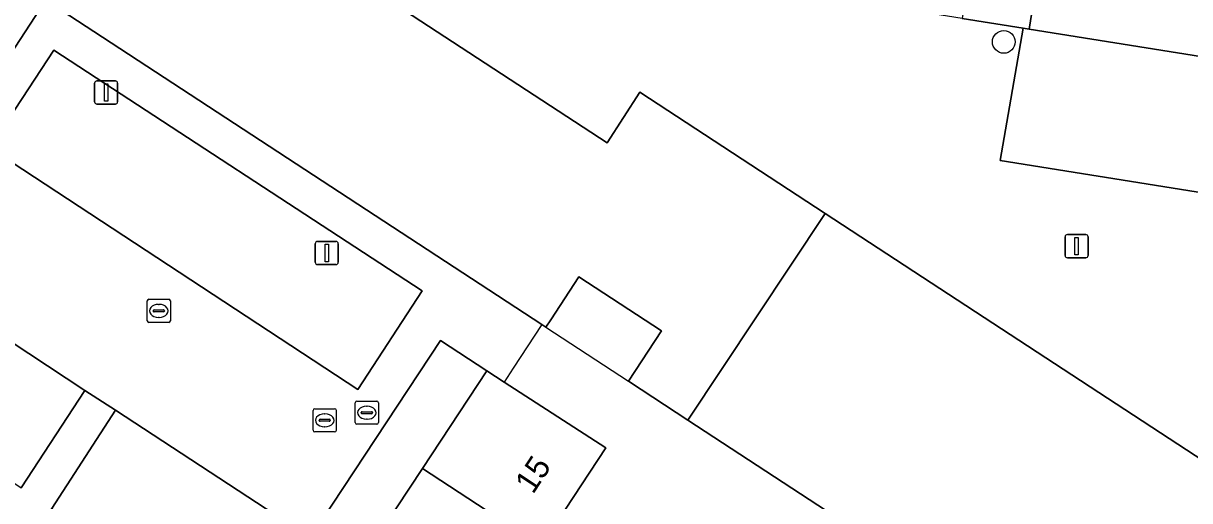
# Model space of a CAD drawing. Extents: x 159279 to 160377, y 384531 to 385888.
# Drawn here: x 159687.1 to 159737.3, y 385039.4 to 385060 of the extents above; entities that cross this region are included whole.
import ezdxf

# ---------------------------------------------------------------- set-up
doc = ezdxf.new("R2010")
doc.units = 0
for name, color, linetype in [('IMGEO_Boom', 7, 'Continuous'), ('IMGEO_Erf', 7, 'Continuous'), ('IMGEO_Hek', 7, 'Continuous'), ('IMGEO_Lichtmast', 7, 'Continuous'), ('IMGEO_Pand', 7, 'Continuous'), ('IMGEO_Pand_nummerreeks', 7, 'Continuous'), ('IMGEO_Pand_overbouw', 7, 'Continuous'), ('IMGEO_Parkeervlak_open', 7, 'Continuous'), ('IMGEO_Rijbaan_lokaal_open', 7, 'Continuous'), ('IMGEO_Rioolput', 7, 'Continuous'), ('IMGEO_Voetpad_open', 7, 'Continuous')]:
    doc.layers.add(name, color=color, linetype=linetype)

msp = doc.modelspace()

# ---------------------------------------------------------------- linework, layer by layer
at = {"layer": 'IMGEO_Boom'}
msp.add_circle((159729.289, 385059.217), 0.489, dxfattribs=at)
at = {"layer": 'IMGEO_Erf'}
msp.add_lwpolyline([(159707.037, 385045.044), (159705.037, 385046.345), (159696.664, 385033.634), (159698.671, 385032.329), (159701.473, 385036.588), (159704.263, 385040.828)], close=True, dxfattribs=at)
at = {"layer": 'IMGEO_Hek'}
for points in [[(159709.408, 385047.042), (159708.176, 385045.159)], [(159707.037, 385045.044), (159705.037, 385046.345), (159696.664, 385033.634)], [(159708.176, 385045.159), (159707.783, 385044.559)]]:
    msp.add_lwpolyline(points, dxfattribs=at)
at = {"layer": 'IMGEO_Lichtmast'}
for p, q in [((159690.154, 385056.637), (159690.154, 385057.437)), ((159690.154, 385057.437), (159690.154, 385056.637)), ((159690.254, 385057.537), (159691.044, 385057.537)), ((159691.044, 385057.537), (159690.254, 385057.537)), ((159691.144, 385057.437), (159691.144, 385056.637)), ((159691.144, 385056.637), (159691.144, 385057.437)), ((159691.044, 385056.537), (159690.254, 385056.537)), ((159690.254, 385056.537), (159691.044, 385056.537)), ((159731.927, 385050.014), (159731.927, 385050.814)), ((159731.927, 385050.814), (159731.927, 385050.014)), ((159732.027, 385050.914), (159732.817, 385050.914)), ((159732.817, 385050.914), (159732.027, 385050.914)), ((159732.917, 385050.814), (159732.917, 385050.014)), ((159732.917, 385050.014), (159732.917, 385050.814)), ((159699.652, 385049.719), (159699.652, 385050.519)), ((159699.652, 385050.519), (159699.652, 385049.719)), ((159699.752, 385050.619), (159700.542, 385050.619)), ((159700.542, 385050.619), (159699.752, 385050.619)), ((159700.642, 385050.519), (159700.642, 385049.719)), ((159700.642, 385049.719), (159700.642, 385050.519)), ((159732.817, 385049.914), (159732.027, 385049.914)), ((159732.027, 385049.914), (159732.817, 385049.914)), ((159700.542, 385049.619), (159699.752, 385049.619)), ((159699.752, 385049.619), (159700.542, 385049.619))]:
    msp.add_line(p, q, dxfattribs=at)
for points in [[(159690.574, 385057.412), (159690.724, 385057.412), (159690.724, 385056.662), (159690.574, 385056.662), (159690.574, 385057.412)], [(159732.347, 385050.789), (159732.497, 385050.789), (159732.497, 385050.039), (159732.347, 385050.039), (159732.347, 385050.789)], [(159700.072, 385050.494), (159700.222, 385050.494), (159700.222, 385049.744), (159700.072, 385049.744), (159700.072, 385050.494)]]:
    msp.add_lwpolyline(points, dxfattribs=at)
for centre, start, end in [((159690.254, 385057.437), 90, 180), ((159690.254, 385057.437), 90, 180), ((159691.044, 385057.437), 0, 90), ((159691.044, 385057.437), 360, 90), ((159690.254, 385056.637), 180, 270), ((159690.254, 385056.637), 180, 270), ((159691.044, 385056.637), 270, 0), ((159691.044, 385056.637), 270, 0), ((159732.027, 385050.814), 90, 180), ((159732.027, 385050.814), 90, 180), ((159732.817, 385050.814), 0, 90), ((159732.817, 385050.814), 360, 90), ((159699.752, 385050.519), 90, 180), ((159699.752, 385050.519), 90, 180), ((159700.542, 385050.519), 0, 90), ((159700.542, 385050.519), 360, 90), ((159699.752, 385049.719), 180, 270), ((159699.752, 385049.719), 180, 270), ((159700.542, 385049.719), 270, 0), ((159700.542, 385049.719), 270, 0), ((159732.027, 385050.014), 180, 270), ((159732.027, 385050.014), 180, 270), ((159732.817, 385050.014), 270, 0), ((159732.817, 385050.014), 270, 0)]:
    msp.add_arc(centre, 0.1, start, end, dxfattribs=at)
at = {"layer": 'IMGEO_Pand'}
for points in [[(159680.322, 385058.747), (159684.69, 385055.888), (159688.052, 385061.026), (159690.113, 385059.669), (159709.408, 385047.042), (159709.583, 385046.927), (159709.793, 385047.246), (159711.001, 385049.098), (159714.557, 385046.77), (159713.132, 385044.595), (159713.684, 385044.233), (159715.693, 385042.917), (159721.603, 385051.823), (159713.626, 385057.048), (159712.21, 385054.869), (159688.108, 385070.646)], [(159721.603, 385051.823), (159715.693, 385042.917), (159752.249, 385018.976), (159756.551, 385025.584), (159756.906, 385026.112), (159757.162, 385026.161), (159758.452, 385026.409), (159758.603, 385026.313), (159759.18, 385027.212)], [(159707.037, 385045.044), (159704.263, 385040.828), (159709.37, 385037.48), (159712.153, 385041.724), (159707.783, 385044.559)], [(159704.263, 385040.828), (159701.473, 385036.588), (159706.587, 385033.235), (159709.37, 385037.48)]]:
    msp.add_lwpolyline(points, close=True, dxfattribs=at)
at = {"layer": 'IMGEO_Pand_overbouw'}
msp.add_lwpolyline([(159713.132, 385044.595), (159714.557, 385046.77), (159711.001, 385049.098), (159709.793, 385047.246), (159709.583, 385046.927)], close=True, dxfattribs=at)
at = {"layer": 'IMGEO_Parkeervlak_open'}
for points in [[(159742.143, 385052.029), (159743.153, 385057.729), (159730.379, 385059.769), (159730.125, 385059.81), (159729.14, 385054.102)], [(159704.251, 385048.484), (159688.391, 385058.861), (159685.629, 385054.646), (159701.487, 385044.232)], [(159678.934, 385045.401), (159686.993, 385040.001), (159689.734, 385044.198), (159681.638, 385049.533)], [(159691.051, 385043.344), (159688.313, 385039.115), (159695.151, 385034.636), (159697.947, 385038.822)]]:
    msp.add_lwpolyline(points, close=True, dxfattribs=at)
at = {"layer": 'IMGEO_Rijbaan_lokaal_open'}
for points in [[(159728.449, 385066.187), (159727.505, 385060.228), (159730.125, 385059.81), (159730.379, 385059.769), (159731.323, 385065.732)], [(159685.629, 385054.646), (159688.391, 385058.861), (159704.251, 385048.484), (159701.487, 385044.232)]]:
    msp.add_lwpolyline(points, close=True, dxfattribs=at)
for points in [[(159746.836, 385056.637), (159757.004, 385049.945), (159760.028, 385054.47), (159747.307, 385062.891), (159746.691, 385063.299), (159733.14, 385065.444), (159731.323, 385065.732), (159730.379, 385059.769), (159743.153, 385057.729), (159744.597, 385057.462)], [(159752.249, 385018.976), (159715.693, 385042.917), (159713.684, 385044.233), (159713.132, 385044.595), (159714.557, 385046.77), (159711.001, 385049.098), (159709.793, 385047.246), (159709.583, 385046.927), (159709.408, 385047.042), (159690.113, 385059.669), (159688.052, 385061.026), (159684.69, 385055.888)], [(159681.638, 385049.533), (159689.734, 385044.198), (159691.051, 385043.344), (159697.947, 385038.822), (159695.151, 385034.636), (159696.664, 385033.634), (159705.037, 385046.345), (159707.037, 385045.044), (159707.783, 385044.559), (159712.153, 385041.724), (159709.37, 385037.48), (159706.587, 385033.235), (159703.805, 385028.991), (159700.76, 385024.348), (159697.716, 385019.705), (159694.671, 385015.061), (159691.627, 385010.418), (159684.516, 385015.086)]]:
    msp.add_lwpolyline(points, dxfattribs=at)
at = {"layer": 'IMGEO_Rioolput'}
for p, q in [((159692.414, 385047.199), (159692.414, 385048.051)), ((159692.489, 385048.125), (159693.341, 385048.125)), ((159692.673, 385047.619), (159692.673, 385047.631)), ((159692.716, 385047.668), (159693.114, 385047.668)), ((159692.902, 385047.905), (159692.927, 385047.905)), ((159693.157, 385047.631), (159693.157, 385047.619)), ((159693.415, 385048.051), (159693.415, 385047.199)), ((159693.341, 385047.125), (159692.489, 385047.125)), ((159693.111, 385047.582), (159692.713, 385047.582)), ((159692.925, 385047.345), (159692.9, 385047.345)), ((159701.369, 385042.811), (159701.369, 385043.663)), ((159701.444, 385043.737), (159702.296, 385043.737)), ((159702.37, 385043.663), (159702.37, 385042.811)), ((159699.556, 385042.483), (159699.556, 385043.335)), ((159699.631, 385043.409), (159700.483, 385043.409)), ((159700.044, 385043.189), (159700.069, 385043.189)), ((159700.557, 385043.335), (159700.557, 385042.483)), ((159701.628, 385043.231), (159701.628, 385043.243)), ((159702.066, 385043.194), (159701.668, 385043.194)), ((159701.671, 385043.28), (159702.069, 385043.28)), ((159701.857, 385043.517), (159701.882, 385043.517)), ((159702.112, 385043.243), (159702.112, 385043.231)), ((159699.815, 385042.903), (159699.815, 385042.915)), ((159700.253, 385042.866), (159699.855, 385042.866)), ((159699.858, 385042.952), (159700.256, 385042.952)), ((159700.067, 385042.629), (159700.042, 385042.629)), ((159700.299, 385042.915), (159700.299, 385042.903)), ((159702.296, 385042.737), (159701.444, 385042.737)), ((159701.88, 385042.957), (159701.855, 385042.957)), ((159700.483, 385042.409), (159699.631, 385042.409))]:
    msp.add_line(p, q, dxfattribs=at)
for points in [[(159692.414, 385047.199), (159692.414, 385048.051)], [(159692.489, 385048.125), (159693.341, 385048.125)], [(159693.415, 385048.051), (159693.415, 385047.199)], [(159693.341, 385047.125), (159692.489, 385047.125)], [(159701.369, 385042.811), (159701.369, 385043.663)], [(159701.444, 385043.737), (159702.296, 385043.737)], [(159702.37, 385043.663), (159702.37, 385042.811)], [(159699.556, 385042.483), (159699.556, 385043.335)], [(159699.631, 385043.409), (159700.483, 385043.409)], [(159700.557, 385043.335), (159700.557, 385042.483)], [(159702.296, 385042.737), (159701.444, 385042.737)], [(159700.483, 385042.409), (159699.631, 385042.409)]]:
    msp.add_lwpolyline(points, dxfattribs=at)
for centre, radius, start, end in [((159692.491, 385048.049), 0.0765, 91.552, 178.448), ((159692.491, 385048.049), 0.0765, 91.552, 178.448), ((159692.713, 385047.628), 0.0403, 85.8775, 175.7526), ((159693.118, 385047.63), 0.0386, 1.7309, 96.639), ((159693.339, 385048.049), 0.0765, 1.552, 88.448), ((159693.339, 385048.049), 0.0765, 1.552, 88.448), ((159692.491, 385047.201), 0.0765, 181.552, 268.448), ((159692.491, 385047.201), 0.0765, 181.552, 268.448), ((159692.71, 385047.618), 0.0366, 178.938, 274.7102), ((159693.114, 385047.625), 0.043, 264.8664, 352.4533), ((159693.339, 385047.201), 0.0765, 271.552, 358.448), ((159693.339, 385047.201), 0.0765, 271.552, 358.448), ((159701.446, 385043.661), 0.0765, 91.552, 178.448), ((159701.446, 385043.661), 0.0765, 91.552, 178.448), ((159702.294, 385043.661), 0.0765, 1.552, 88.448), ((159702.294, 385043.661), 0.0765, 1.552, 88.448), ((159699.633, 385043.333), 0.0765, 91.552, 178.448), ((159699.633, 385043.333), 0.0765, 91.552, 178.448), ((159700.481, 385043.333), 0.0765, 1.552, 88.448), ((159700.481, 385043.333), 0.0765, 1.552, 88.448), ((159701.668, 385043.24), 0.0403, 85.8775, 175.7526), ((159701.665, 385043.23), 0.0366, 178.938, 274.7102), ((159702.069, 385043.237), 0.043, 264.8664, 352.4533), ((159702.073, 385043.242), 0.0386, 1.7309, 96.639), ((159699.855, 385042.912), 0.0403, 85.8775, 175.7526), ((159699.852, 385042.902), 0.0366, 178.938, 274.7102), ((159700.256, 385042.909), 0.043, 264.8664, 352.4533), ((159700.26, 385042.914), 0.0386, 1.7309, 96.639), ((159701.446, 385042.813), 0.0765, 181.552, 268.448), ((159701.446, 385042.813), 0.0765, 181.552, 268.448), ((159702.294, 385042.813), 0.0765, 271.552, 358.448), ((159702.294, 385042.813), 0.0765, 271.552, 358.448), ((159699.633, 385042.485), 0.0765, 181.552, 268.448), ((159699.633, 385042.485), 0.0765, 181.552, 268.448), ((159700.481, 385042.485), 0.0765, 271.552, 358.448), ((159700.481, 385042.485), 0.0765, 271.552, 358.448)]:
    msp.add_arc(centre, radius, start, end, dxfattribs=at)
for centre, major_axis, ratio, start_param, end_param in [((159692.901, 385047.625), (-0.387, 0.002), 0.722429, 4.712389, 7.853982), ((159692.926, 385047.625), (-0.39, 0.002), 0.717154, 1.570796, 4.712389), ((159700.043, 385042.909), (-0.387, 0.002), 0.722429, 4.712389, 7.853982), ((159700.068, 385042.909), (-0.39, 0.002), 0.717154, 1.570796, 4.712389), ((159701.856, 385043.237), (-0.387, 0.002), 0.722429, 4.712389, 7.853982), ((159701.881, 385043.237), (-0.39, 0.002), 0.717154, 1.570796, 4.712389)]:
    msp.add_ellipse(centre, major_axis=major_axis, ratio=ratio, start_param=start_param, end_param=end_param, dxfattribs=at)
at = {"layer": 'IMGEO_Voetpad_open'}
for points in [[(159730.125, 385059.81), (159727.505, 385060.228), (159716.203, 385062.033), (159712.839, 385064.165), (159711.142, 385065.24), (159708.7, 385066.788), (159705.963, 385068.522), (159705.83, 385068.32), (159703.099, 385064.194), (159696.145, 385068.756), (159693.731, 385070.357), (159689.069, 385073.382), (159686.763, 385074.878), (159688.108, 385070.646), (159712.21, 385054.869), (159713.626, 385057.048), (159721.603, 385051.823), (159759.18, 385027.212), (159762.408, 385025.116), (159794.238, 385004.267), (159797.331, 385002.832)], [(159780.636, 385026.908), (159772.362, 385032.302), (159771.795, 385032.678), (159770.679, 385033.418), (159769.593, 385031.74), (159767.138, 385027.949), (159762.324, 385031.093), (159756.293, 385035.031), (159752.129, 385037.751), (159747.158, 385040.997), (159749.805, 385045.051), (159741.848, 385050.232), (159742.143, 385052.029), (159729.14, 385054.102), (159730.125, 385059.81)], [(159686.092, 385035.477), (159687.159, 385037.107), (159688.265, 385038.797), (159688.159, 385038.87), (159688.313, 385039.115), (159691.051, 385043.344), (159689.734, 385044.198), (159686.993, 385040.001)]]:
    msp.add_lwpolyline(points, dxfattribs=at)

# ---------------------------------------------------------------- texts
at = {"layer": 'IMGEO_Pand_nummerreeks'}
msp.add_text('15', height=1, rotation=56.5509, dxfattribs=at).set_placement((159709.022, 385039.689))

doc.saveas('drawing.dxf')
